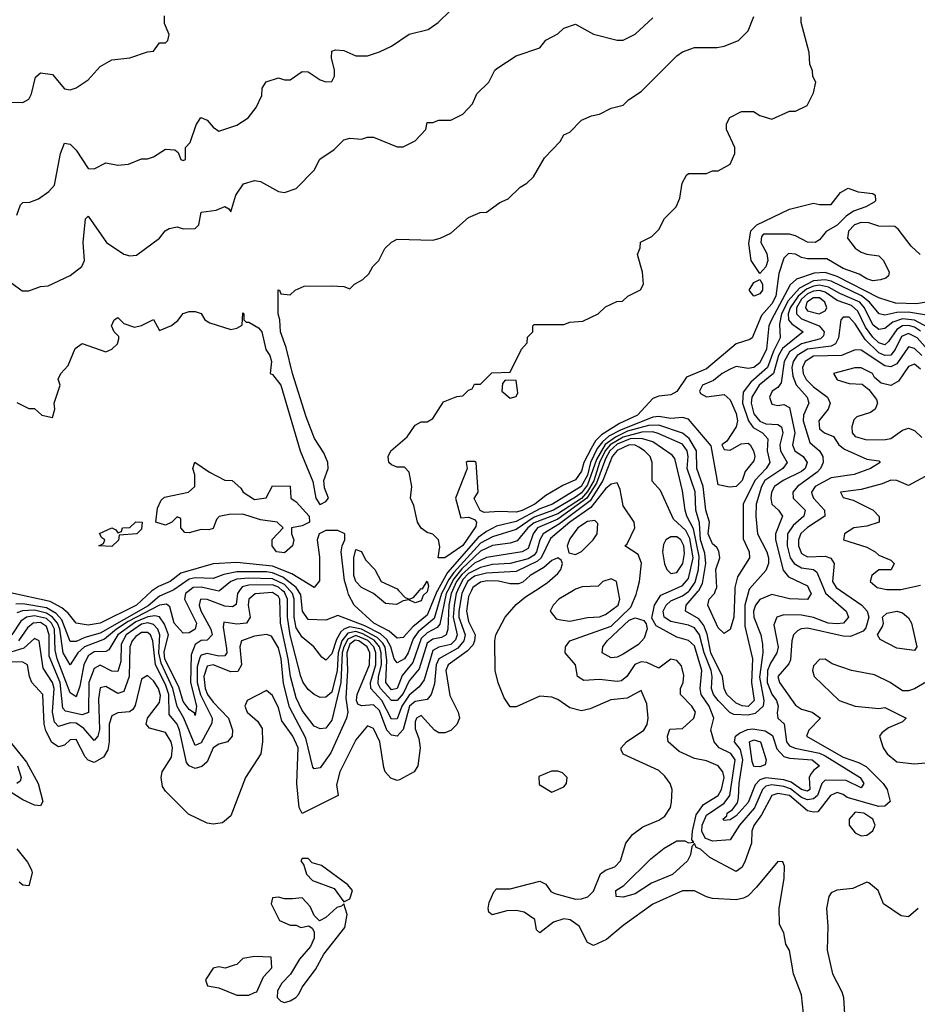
# Model space of a CAD drawing. Header units: inches. Extents: x 2348341 to 2479810, y 460419 to 613669.
# Tile 580 of 656: x 2426540 to 2429559, y 568608 to 571920. Entities that reach past the tile are written whole.
import ezdxf

# ---------------------------------------------------------------- set-up
doc = ezdxf.new("R2010")
doc.units = ezdxf.units.IN
doc.header["$MEASUREMENT"] = 0
doc.layers.add('C4526', color=7, linetype='Continuous')
doc.layers.add('C4527', color=7, linetype='Continuous')

msp = doc.modelspace()

# ---------------------------------------------------------------- linework, layer by layer
at = {"layer": 'C4526', "color": 2}
for points, elevation in [([(2428059.6, 570000), (2428050, 569979.3), (2428042.5, 569930), (2428050, 569894.9), (2428071.8, 569850), (2428069.2, 569830), (2428063.8, 569816.2), (2428044.7, 569795.3), (2427980.9, 569750), (2427973.4, 569730), (2427986.7, 569646.7), (2428014.8, 569590), (2428018.8, 569570), (2428010, 569549), (2427990, 569529.2), (2427970, 569521.2), (2427950, 569521.2), (2427935.3, 569530), (2427890, 569579.5), (2427874.8, 569570), (2427870, 569558), (2427870, 569534), (2427882, 569502), (2427886.4, 569470), (2427879.1, 569410), (2427866.8, 569390), (2427817.3, 569362.7), (2427810, 569360.7), (2427788.1, 569368.1), (2427769.7, 569389.7), (2427764.4, 569404.4), (2427751.1, 569490), (2427730, 569535.3), (2427710, 569544), (2427670, 569497.2), (2427617, 569390), (2427606, 569346), (2427611, 569310), (2427490, 569249), (2427479.5, 569270), (2427472.4, 569350), (2427476.8, 569470), (2427459.1, 569510), (2427421.3, 569561.3), (2427410, 569605.2), (2427390, 569646), (2427370, 569662.7), (2427304.7, 569630), (2427297.3, 569610), (2427304.9, 569590), (2427339.9, 569559.9), (2427354.9, 569534.9), (2427356.3, 569490), (2427350.7, 569450), (2427298.8, 569370), (2427250, 569242), (2427222, 569218), (2427190, 569213.2), (2427170, 569217.2), (2427107.2, 569247.2), (2427030, 569324), (2427020.1, 569340.1), (2427015.1, 569370), (2427019.5, 569390), (2427050, 569438.8), (2427053.3, 569470), (2427049.6, 569490), (2427030, 569522), (2426976.5, 569536.5), (2426965.2, 569550), (2426969.6, 569570.4), (2427010, 569623), (2427013.2, 569646.8), (2427006.6, 569670), (2426990, 569695.6), (2426970, 569713.2), (2426950, 569701.2), (2426927.6, 569612.4), (2426920.4, 569599.6), (2426908.7, 569591.3), (2426870, 569587.8), (2426850, 569578), (2426841.2, 569550), (2426840.7, 569490), (2426835.9, 569464.1), (2426821.2, 569438.8), (2426790, 569420.9), (2426770, 569429.3), (2426760.3, 569440.3), (2426730, 569498), (2426710, 569497), (2426690, 569479.5), (2426670, 569474), (2426648, 569488), (2426627.2, 569527.2), (2426622, 569550), (2426617.4, 569650), (2426580.5, 569690), (2426572.6, 569710), (2426566, 569750), (2426550, 569758), (2426490, 569759.3)], 74), ([(2426986.5, 570000), (2426982.6, 569997.4), (2426932.9, 569950), (2426810, 569889.8), (2426770, 569883.1), (2426730, 569889.6), (2426703.1, 569923.1), (2426681.7, 569941.7), (2426642.4, 569962.4), (2426508.5, 569991.5)], 50), ([(2428032.1, 570000), (2428027.6, 569990), (2428017.5, 569930), (2428017.5, 569910), (2428038.7, 569850), (2428034, 569830), (2428014.1, 569805.9), (2427950.1, 569769.9), (2427941.3, 569750), (2427934.9, 569685.1), (2427924, 569650), (2427910, 569632.8), (2427870, 569626.2), (2427851.3, 569610), (2427830, 569532), (2427810, 569509.6), (2427790, 569513.3), (2427775.1, 569530), (2427750, 569595.4), (2427730, 569615.3), (2427690, 569611.6), (2427677.5, 569617.5), (2427673.3, 569630), (2427674.5, 569650), (2427716.1, 569750), (2427717.1, 569790), (2427709.1, 569810), (2427681.1, 569830), (2427667.8, 569832.2), (2427650, 569818.7), (2427639.9, 569790), (2427642.8, 569730), (2427636.9, 569636.9), (2427643.7, 569590), (2427639.6, 569570), (2427586.8, 569453.2), (2427550, 569402.7), (2427530, 569399.3), (2427525.6, 569405.6), (2427502.8, 569502.8), (2427447.4, 569607.4), (2427427, 569687), (2427418.9, 569770), (2427410, 569807), (2427386.4, 569846.4), (2427370, 569851.2), (2427330, 569845.6), (2427286.4, 569830), (2427280.2, 569810), (2427285.7, 569750), (2427273.1, 569726.9), (2427250, 569726), (2427190, 569749.8), (2427170, 569744.7), (2427158.7, 569710), (2427163.1, 569670), (2427171, 569650), (2427190, 569623.9), (2427242.3, 569570), (2427255.3, 569530), (2427254.9, 569510), (2427238.8, 569490), (2427210, 569483), (2427190.5, 569470), (2427170, 569422.9), (2427152.7, 569407.3), (2427130, 569401.3), (2427110, 569409.6), (2427101, 569421), (2427077.5, 569530), (2427069.8, 569549.8), (2427042.5, 569582.5), (2427041, 569650), (2427030, 569683.5), (2426996.6, 569750), (2426987.9, 569830), (2426979.8, 569850), (2426970, 569858.7), (2426950, 569858.4), (2426930, 569845.4), (2426918, 569830), (2426910.2, 569810), (2426908.4, 569710), (2426890, 569659.6), (2426870, 569652.8), (2426830, 569676.9), (2426810, 569672.3), (2426804.6, 569635.4), (2426808.1, 569531.9), (2426802.4, 569510), (2426790, 569494.5), (2426755.6, 569535.6), (2426730, 569553.8), (2426710, 569555), (2426670, 569542.6), (2426656.6, 569556.6), (2426649.9, 569589.9), (2426655.2, 569670), (2426649.8, 569690), (2426618.7, 569738.7), (2426605.2, 569830), (2426590, 569838.4), (2426554.1, 569805.9), (2426510, 569792.4)], 70), ([(2427279.3, 570000), (2427272.3, 569990), (2427267.4, 569952.6), (2427255.8, 569944.2), (2427230, 569947), (2427170, 569969.7), (2427148.5, 569970), (2427143.6, 569950), (2427149, 569931), (2427182.8, 569870), (2427187, 569850), (2427170, 569833), (2427150, 569830.9), (2427130, 569818.3), (2427116.4, 569783.6), (2427114.7, 569690), (2427134.2, 569610), (2427130, 569579), (2427127.3, 569587.3), (2427110, 569599.7), (2427090, 569626.6), (2427075, 569675), (2427028.3, 569768.3), (2427026.2, 569793.8), (2427040.7, 569850), (2427026.6, 569886.6), (2427010, 569910.8), (2426994.7, 569914.7), (2426971.1, 569911.1), (2426930, 569894.6), (2426869.4, 569850), (2426839.7, 569800.3), (2426830, 569794), (2426790, 569793.2), (2426770, 569779.7), (2426755.2, 569750), (2426742, 569678), (2426730, 569642), (2426710, 569655.1), (2426666.2, 569770), (2426659, 569799), (2426656.7, 569870), (2426646.9, 569890), (2426630, 569905), (2426590, 569914.9), (2426563.1, 569910), (2426543.5, 569896.5), (2426513.6, 569850)], 62), ([(2427054.2, 570000), (2427010, 569980.2), (2426971.4, 569948.6), (2426810, 569855.8), (2426758.7, 569841.3), (2426730, 569827.8), (2426710, 569828.3), (2426681.3, 569901.3), (2426662.6, 569922.6), (2426630, 569941.8), (2426550, 569954.9), (2426526.3, 569953.7)], 54), ([(2427110.4, 570000), (2427097.7, 569990), (2427094, 569970), (2427134, 569890), (2427130, 569869.7), (2427110, 569857.7), (2427090, 569855.8), (2427059.8, 569890), (2427044.4, 569944.4), (2427033.7, 569953.7), (2427010, 569949.8), (2426904.6, 569895.4), (2426865.4, 569870), (2426824.6, 569835.4), (2426757.7, 569810), (2426735.5, 569790), (2426710, 569749.5), (2426686.1, 569790), (2426675, 569870), (2426667, 569890), (2426650.2, 569910.2), (2426630, 569923.4), (2426590, 569933), (2426548.6, 569931.4), (2426530, 569924.4)], 58), ([(2428012.7, 570000), (2428008, 569990), (2428000.8, 569950), (2427997.8, 569910), (2428011.5, 569850), (2428006.3, 569833.7), (2427990, 569818.3), (2427950, 569809), (2427930, 569797.3), (2427900.8, 569699.2), (2427884, 569676), (2427850, 569647.1), (2427825, 569610), (2427810, 569568), (2427790, 569566.6), (2427758.4, 569630), (2427721.4, 569670), (2427719.5, 569690), (2427738.3, 569750), (2427737.6, 569790), (2427731.3, 569810), (2427710.9, 569830.9), (2427670, 569848), (2427644.1, 569835.9), (2427630.1, 569809.9), (2427625, 569790), (2427620.3, 569690), (2427590, 569563.7), (2427570, 569537), (2427550, 569534.5), (2427530, 569542.9), (2427490, 569596.2), (2427470, 569638), (2427450.6, 569710), (2427443, 569770), (2427416.8, 569890), (2427414.9, 569970), (2427410, 569979.1), (2427390, 569992.8), (2427332.1, 569987.9), (2427310.3, 569970), (2427308.3, 569950), (2427314.6, 569910), (2427302.8, 569890), (2427270, 569886.2), (2427227, 569893), (2427224, 569876), (2427235.9, 569804.1), (2427236, 569790), (2427230, 569779.5), (2427210, 569778.7), (2427170, 569787.9), (2427150, 569782), (2427145.5, 569774.5), (2427136.7, 569743.3), (2427136.8, 569690), (2427148.4, 569648.4), (2427186.7, 569570), (2427186.5, 569553.5), (2427150, 569486.6), (2427130, 569478), (2427092.2, 569570), (2427069.9, 569609.9), (2427055.1, 569670), (2427015.3, 569755.3), (2427007.7, 569790), (2427011.2, 569850), (2427004, 569870), (2426990, 569885.3), (2426970.4, 569890.4), (2426950, 569886.4), (2426897.8, 569850), (2426881.1, 569818.9), (2426879.6, 569760.4), (2426870, 569727), (2426850, 569728), (2426810, 569748.2), (2426790, 569737.6), (2426772.7, 569690), (2426771, 569589), (2426750, 569580.9), (2426693.7, 569593.7), (2426684.3, 569604.3), (2426675.8, 569690), (2426638.7, 569778.7), (2426638.8, 569850), (2426630, 569878.4), (2426610, 569891.6), (2426585.3, 569890), (2426565.8, 569874.2), (2426535.5, 569830)], 66), ([(2427212.8, 570000), (2427210, 569997.7), (2427200, 570000)], 58), ([(2427995.4, 570000), (2427990.9, 569990), (2427983.3, 569950), (2427979.8, 569870), (2427974.9, 569850), (2427958.3, 569841.7), (2427930, 569836.2), (2427910, 569822.3), (2427883.8, 569736.2), (2427850, 569696), (2427830, 569653.3), (2427810, 569629.8), (2427790, 569629.8), (2427754, 569670), (2427745.9, 569685.9), (2427746.7, 569710), (2427756.6, 569750), (2427755.4, 569790), (2427750.2, 569810.2), (2427732.3, 569832.3), (2427694, 569854), (2427670, 569861.4), (2427643.8, 569856.2), (2427623.1, 569830), (2427611.4, 569790), (2427607.5, 569730), (2427590, 569657.6), (2427570, 569640.7), (2427550, 569639.5), (2427530, 569649.4), (2427510, 569667), (2427493.3, 569690), (2427485.3, 569710), (2427450, 569849.4), (2427440.7, 569910), (2427440.7, 569970), (2427430, 569993.6), (2427422.9, 570000)], 62), ([(2427980.1, 570000), (2427974.9, 569990), (2427953.2, 569886.8), (2427944.5, 569875.5), (2427910, 569857.7), (2427890, 569838.2), (2427862.7, 569757.3), (2427826.5, 569713.5), (2427810, 569669.8), (2427790, 569665), (2427772, 569690), (2427774.9, 569765.1), (2427768.8, 569808.8), (2427761.9, 569821.9), (2427741.9, 569841.9), (2427690, 569869), (2427650, 569877.9), (2427630.1, 569869.9), (2427619.7, 569860.3), (2427605.7, 569834.3), (2427590, 569786.6), (2427570, 569765.2), (2427555.9, 569775.9), (2427529.3, 569810), (2427490, 569842.4), (2427470, 569874), (2427463, 569910), (2427463.6, 569970), (2427457.4, 569990), (2427448.1, 570000)], 58), ([(2427964, 570000), (2427958.7, 569990), (2427934.2, 569905.8), (2427879.8, 569860.2), (2427863.4, 569836.6), (2427846.4, 569790), (2427834.2, 569770), (2427810, 569755.8), (2427799.8, 569770), (2427788.4, 569810), (2427775.2, 569835.2), (2427753.4, 569853.4), (2427701, 569881), (2427610, 569916), (2427570, 569899.3), (2427510, 569902.4), (2427491.2, 569930), (2427485.4, 569985.4), (2427476.2, 570000)], 54), ([(2427945.1, 570000), (2427943.2, 569996.8), (2427910, 569916.8), (2427862.1, 569877.9), (2427830, 569841.6), (2427810, 569839.6), (2427783.1, 569863.1), (2427731.5, 569890), (2427665.1, 569950), (2427646.3, 569986.3), (2427642.4, 570000)], 50), ([(2427911.3, 570000), (2427910, 569995.3), (2427897.1, 569982.9), (2427890, 569965.2), (2427870, 569958), (2427848.4, 569968.4), (2427830, 569965.2), (2427807.7, 569952.3), (2427770, 569956.2), (2427729.7, 569989.7), (2427709.3, 570000)], 46), ([(2427814.4, 570000), (2427836, 569976), (2427850, 569971), (2427864, 569976), (2427884.8, 570000)], 46), ([(2429177.1, 568577.1), (2429170, 568639), (2429142.9, 568710), (2429130, 568788.7), (2429117, 568810), (2429110, 568848), (2429096, 568876), (2429095.1, 568930), (2429112, 569032), (2429112.5, 569072.5), (2429107.3, 569087.3), (2429090, 569088), (2429018.8, 569001.2), (2428990, 568972.7), (2428975.2, 568964.8), (2428950, 568959.3), (2428870, 568964), (2428850, 568969), (2428810, 568989.2), (2428770, 568989), (2428670, 568944), (2428570, 568873.2), (2428514, 568826), (2428470, 568805.2), (2428450, 568815.3), (2428422, 568870), (2428391.5, 568891.5), (2428370, 568895.1), (2428336, 568884), (2428290, 568848), (2428278, 568858), (2428273.2, 568893.2), (2428237, 568917), (2428210, 568922.7), (2428178, 568922), (2428128.7, 568908.7), (2428118, 568918), (2428115.3, 568930), (2428119, 568950), (2428134.6, 568985.4), (2428144, 568996), (2428190, 568996), (2428290, 569022), (2428310, 569012), (2428326.8, 568986.8), (2428339.8, 568979.8), (2428410, 568961.3), (2428430, 568962), (2428450.9, 568969.1), (2428470, 568987.7), (2428493.8, 569046.2), (2428510, 569058.8), (2428542, 569070), (2428561.2, 569090), (2428579, 569150), (2428601.5, 569178.5), (2428635.5, 569204.5), (2428690, 569226.8), (2428710, 569241), (2428729, 569270), (2428732.9, 569287.1), (2428734.5, 569330), (2428727.6, 569350), (2428710, 569374.5), (2428690, 569394.5), (2428570, 569449.3), (2428563.7, 569463.7), (2428562.7, 569470), (2428581.2, 569490), (2428639.3, 569530), (2428651.1, 569548.9), (2428654, 569570), (2428650, 569618), (2428630, 569662.7), (2428582.9, 569637.1), (2428528.7, 569631.3), (2428458.8, 569601.2), (2428430, 569595.1), (2428390, 569604.5), (2428350, 569632.7), (2428330, 569641.2), (2428290, 569644), (2428210, 569608), (2428190, 569608), (2428170, 569638), (2428149.5, 569689.5), (2428139.5, 569730), (2428138, 569830), (2428141.3, 569850), (2428173.3, 569910), (2428210, 569952.7), (2428241.5, 569978.5), (2428274.5, 570000)], 74), ([(2428403.2, 570000), (2428354, 569970), (2428334, 569950), (2428324.7, 569930), (2428344.5, 569904.5), (2428360.4, 569900.4), (2428390, 569896.4), (2428450, 569908.7), (2428490, 569911), (2428510, 569918.8), (2428553, 569950), (2428558.4, 569970), (2428553.2, 570000)], 74), ([(2429300.5, 570000), (2429373, 569950), (2429391, 569930), (2429396, 569910), (2429386.2, 569873.8), (2429377.6, 569862.4), (2429334.9, 569845.1), (2429310, 569846.3), (2429190, 569873.1), (2429169.2, 569870.8), (2429156.5, 569863.5), (2429143.1, 569850), (2429137.4, 569830), (2429133.3, 569766.7), (2429126.9, 569753.1), (2429090.4, 569710), (2429095.8, 569690), (2429150, 569614.4), (2429170, 569600.3), (2429206, 569590), (2429233.4, 569570), (2429194.8, 569530), (2429186.8, 569510), (2429310, 569439.3), (2429361.5, 569421.5), (2429387.2, 569407.2), (2429444.9, 569350), (2429457.6, 569330), (2429467.7, 569290), (2429450, 569274.5), (2429430, 569273.5), (2429323.5, 569303.5), (2429310, 569313.6), (2429290, 569319.6), (2429267, 569310), (2429224.5, 569255.5), (2429210, 569253.6), (2429190, 569258.7), (2429129.6, 569310), (2429090, 569316.8), (2429070.5, 569310), (2429035.3, 569244.7), (2429010, 569209), (2429002.4, 569190), (2429002, 569150), (2428980.4, 569090), (2428970, 569069.3), (2428950, 569054.5), (2428860.9, 569100.9), (2428830, 569129.5), (2428815.6, 569135.6), (2428810, 569149), (2428801.1, 569138.9), (2428796.5, 569110), (2428786.5, 569090), (2428735.7, 569044.3), (2428665.1, 569014.9), (2428610, 568979.1), (2428570, 568967.8), (2428546, 568970), (2428545.2, 568990), (2428572.6, 569007.4), (2428663.1, 569096.9), (2428707.5, 569132.5), (2428750, 569157.3), (2428777.3, 569157.3), (2428790, 569150.6), (2428807.3, 569152.7), (2428801.2, 569161.2), (2428803.1, 569190), (2428815.3, 569244.7), (2428840.2, 569279.8), (2428890, 569310.4), (2428901, 569330), (2428909.7, 569370), (2428905.6, 569390), (2428889.7, 569409.7), (2428850, 569427), (2428810, 569434), (2428758, 569458), (2428721.2, 569490), (2428719.3, 569510), (2428727, 569533), (2428770, 569535.3), (2428807.8, 569570), (2428812.8, 569590), (2428800.7, 569610), (2428762.7, 569650), (2428762.7, 569670), (2428772, 569690), (2428774.2, 569714.2), (2428766.3, 569746.3), (2428750, 569764), (2428730, 569769), (2428690, 569738), (2428650, 569757), (2428630, 569759.7), (2428609.3, 569750.7), (2428582, 569710), (2428564.4, 569695.6), (2428550, 569693), (2428490, 569699.7), (2428437, 569697), (2428416, 569710), (2428409.4, 569750), (2428375.1, 569790), (2428376.2, 569810), (2428390, 569830.4), (2428530, 569879.7), (2428596.1, 569943.9), (2428613.9, 569986.1), (2428617.3, 570000)], 70), ([(2429247.1, 570000), (2429250.8, 569990.8), (2429320.3, 569930), (2429328.4, 569910), (2429310.6, 569890), (2429290, 569887.3), (2429259.3, 569890), (2429210, 569908.9), (2429170, 569916.8), (2429110, 569918), (2429087.3, 569910), (2429076.4, 569883.6), (2429091.2, 569808.8), (2429087.4, 569790), (2429065, 569755), (2429055.8, 569730), (2429054.8, 569690), (2429070, 569650.4), (2429086, 569630), (2429091.7, 569610), (2429088, 569588), (2429090.5, 569570.5), (2429111.6, 569551.6), (2429119.6, 569490), (2429130, 569477), (2429148.7, 569468.7), (2429230, 569452.3), (2429250, 569443.5), (2429367.7, 569370), (2429379.3, 569350), (2429370, 569336), (2429320.6, 569360.6), (2429250, 569361.7), (2429238.3, 569350), (2429223.2, 569310), (2429210, 569298.3), (2429190, 569295.3), (2429170, 569303.8), (2429132.4, 569332.4), (2429110, 569340.7), (2429070, 569345.7), (2429050, 569341.1), (2429038.4, 569330), (2429012, 569268), (2428961.6, 569210), (2428930, 569160.7), (2428870, 569156.4), (2428846.3, 569166.3), (2428834, 569190), (2428836, 569210), (2428850, 569243.6), (2428910, 569284.7), (2428928.2, 569310), (2428946.8, 569430), (2428931.7, 569451.7), (2428893.3, 569470), (2428876.4, 569490), (2428865.2, 569530), (2428874.5, 569570), (2428859.1, 569610), (2428831.9, 569650), (2428828.7, 569670), (2428834.8, 569730), (2428810, 569814), (2428790, 569831.2), (2428750, 569843.1), (2428680.9, 569880.9), (2428666.6, 569906.6), (2428675.6, 569950), (2428696.2, 569983.8), (2428732.7, 570000)], 66), ([(2429197.3, 570000), (2429202, 569990), (2429190, 569969.5), (2429130, 569971.8), (2429070, 569986), (2429030, 569969.6), (2429014.9, 569950), (2429008.4, 569930), (2429009.3, 569910), (2429032.7, 569850), (2429038.9, 569818.9), (2429039.2, 569790), (2429028.4, 569708.4), (2429043.2, 569630), (2429041.1, 569610), (2429013.7, 569586.3), (2428990, 569579.9), (2428942.7, 569582.7), (2428929.2, 569589.2), (2428889.3, 569629.3), (2428873.8, 569650), (2428867, 569670), (2428869, 569710), (2428865.6, 569730), (2428842.3, 569790), (2428827.2, 569850), (2428810, 569874), (2428790, 569883.5), (2428730, 569895.5), (2428707.8, 569910), (2428705, 569930), (2428714.8, 569950), (2428730, 569964.5), (2428770, 569982.2), (2428790, 569996.3), (2428792.7, 570000)], 62), ([(2428993, 570000), (2428979.1, 569950), (2428979.3, 569879.3), (2429004.5, 569770), (2429001.6, 569690), (2429010.2, 569630), (2428990.7, 569609.3), (2428970, 569611.2), (2428950, 569621.1), (2428918.3, 569650), (2428909.8, 569670), (2428904.1, 569710), (2428865.2, 569790), (2428852.7, 569852.7), (2428841.4, 569881.4), (2428824.2, 569904.2), (2428779.5, 569930), (2428781.3, 569950), (2428822.6, 569997.4), (2428824, 570000)], 58), ([(2428945.1, 570000), (2428942, 569910), (2428930, 569868), (2428910, 569855.3), (2428890, 569874), (2428855.1, 569950), (2428859.3, 569970), (2428877.2, 569990), (2428880.9, 570000)], 54), ([(2429590, 569692.7), (2429550, 569668.7), (2429530, 569662), (2429510, 569662), (2429468, 569690), (2429415.5, 569715.5), (2429338, 569730), (2429272.7, 569752.7), (2429250, 569768.7), (2429230, 569768), (2429210, 569746), (2429206.8, 569730), (2429212, 569710), (2429296, 569630), (2429350, 569610.5), (2429430, 569602.8), (2429450, 569606), (2429522, 569570), (2429510, 569558), (2429462, 569538), (2429439.6, 569520.4), (2429432, 569510), (2429444.7, 569470), (2429458, 569450), (2429490, 569422.8), (2429550, 569416), (2429610, 569422)], 74), ([(2426507.9, 569490), (2426562.3, 569422.3), (2426601.3, 569350), (2426617.3, 569290), (2426610, 569275.3), (2426590, 569277.2), (2426550, 569295.4), (2426490, 569333.5)], 74), ([(2426531.8, 569410), (2426544.6, 569370), (2426541.6, 569358.4), (2426530, 569349.8)], 70), ([(2426530, 569131), (2426565.4, 569085.4), (2426579.6, 569059.6), (2426582, 569050), (2426570, 569006), (2426550, 569008), (2426538, 569018)], 74), ([(2429562, 568930), (2429530, 568902), (2429505.6, 568905.6), (2429445.6, 568945.6), (2429428, 568990), (2429396.4, 569016.4), (2429390, 569018), (2429342.8, 568997.2), (2429288.4, 568991.6), (2429270, 568982.7), (2429261.6, 568970), (2429253.4, 568930), (2429258.8, 568870), (2429256.3, 568790), (2429274, 568710), (2429306, 568650), (2429311.3, 568630), (2429315.3, 568555.3)], 74)]:
    msp.add_lwpolyline(points, dxfattribs=dict(at, elevation=elevation))
for points, elevation in [([(2429550, 569798), (2429490, 569805.6), (2429434.6, 569834.6), (2429426, 569850), (2429442, 569878), (2429445.2, 569890), (2429442, 569910), (2429456.5, 569923.5), (2429490, 569930.3), (2429510, 569924.4), (2429530, 569907.3), (2429539.5, 569890), (2429558, 569810)], 70), ([(2428530, 569772.7), (2428499, 569790), (2428501.2, 569810), (2428516.2, 569830), (2428590, 569900.2), (2428610, 569907.3), (2428639.2, 569899.2), (2428647.8, 569887.8), (2428650.7, 569870.7), (2428640.4, 569839.6), (2428621.5, 569818.5), (2428570, 569785.1), (2428550, 569775.1)], 66), ([(2429190, 569324.4), (2429170, 569329.9), (2429135, 569355), (2429110, 569362.8), (2429050.1, 569369.9), (2429030, 569362.9), (2429014.5, 569345.5), (2428990, 569286.9), (2428950, 569242), (2428930, 569228.2), (2428910, 569226), (2428905.2, 569230), (2428918.7, 569241.3), (2428919.6, 569250), (2428937.6, 569262.4), (2428954.2, 569285.8), (2428957.8, 569302.2), (2428959.9, 569350), (2428972.4, 569430), (2428964.5, 569464.5), (2428944.2, 569490), (2428947.3, 569510), (2428960.7, 569519.3), (2428987.8, 569532.2), (2429005.6, 569534.4), (2429048, 569528), (2429072.3, 569512.3), (2429086.9, 569466.9), (2429110, 569441.2), (2429130, 569435.4), (2429206, 569430), (2429230.7, 569410), (2429210, 569394.5), (2429199.6, 569380.4), (2429195.8, 569370), (2429197.7, 569330)], 62), ([(2429030, 569406.6), (2429010, 569407), (2429004.1, 569424.1), (2428995.1, 569490), (2429010, 569497.4), (2429031.8, 569490), (2429050.5, 569430), (2429047.3, 569412.7)], 58), ([(2428350, 569391.8), (2428328.5, 569391.5), (2428286.6, 569373.4), (2428287.1, 569347.1), (2428330, 569321), (2428370, 569338.8), (2428379.3, 569350), (2428381.2, 569370), (2428366.3, 569386.3)], 78), ([(2429350, 569253.5), (2429330.4, 569230), (2429330.6, 569210), (2429350, 569184), (2429370, 569174.8), (2429390, 569176), (2429409.3, 569190.7), (2429417.2, 569210), (2429409.3, 569230), (2429379.3, 569250)], 74), ([(2427510, 569098), (2427490, 569098), (2427486, 569090), (2427496, 569076), (2427504.9, 569044.9), (2427524.5, 569024.5), (2427597.3, 568997.3), (2427630, 568952), (2427650, 568962), (2427659, 568990), (2427644, 569010), (2427554.5, 569074.5), (2427523.7, 569083.7)], 78), ([(2427410, 568968), (2427390, 568966), (2427385.4, 568945.4), (2427414, 568890), (2427450, 568874), (2427470, 568874), (2427485.4, 568865.4), (2427512, 568872), (2427523.6, 568863.6), (2427530.9, 568850.9), (2427530.5, 568829.5), (2427518.4, 568801.6), (2427480.9, 568759.1), (2427450.6, 568709.4), (2427421.4, 568678.6), (2427406.8, 568653.2), (2427406, 568630), (2427418, 568618), (2427430, 568614), (2427450, 568619.1), (2427469, 568630), (2427478.4, 568641.6), (2427490, 568664.7), (2427535.1, 568724.9), (2427563.3, 568776.7), (2427633.8, 568866.2), (2427640.9, 568910), (2427630, 568946), (2427622, 568938), (2427606.8, 568933.2), (2427570, 568899), (2427548.4, 568888.4), (2427530, 568906), (2427516.4, 568936.4), (2427490, 568966), (2427458, 568962), (2427430, 568962)], 78), ([(2427330, 568768.7), (2427290, 568762), (2427270, 568742), (2427261, 568739), (2427230.9, 568729.1), (2427210, 568734), (2427190, 568728.7), (2427164.7, 568690), (2427172, 568670), (2427210, 568662.8), (2427270, 568638), (2427310, 568638), (2427330, 568646.8), (2427338, 568650), (2427360.2, 568699.8), (2427388, 568730), (2427386, 568766)], 78)]:
    msp.add_lwpolyline(points, close=True, dxfattribs=dict(at, elevation=elevation))
at = {"layer": 'C4527', "color": 2}
for points, elevation in [([(2426530, 571262), (2426542.7, 571297.3), (2426550, 571304.7), (2426574, 571306), (2426603.1, 571316.9), (2426638, 571342), (2426656.6, 571363.4), (2426677.2, 571470), (2426690, 571504.7), (2426710, 571501), (2426730, 571481), (2426770, 571418.8), (2426790, 571418), (2426830, 571438.8), (2426870, 571430.8), (2426905.6, 571434.4), (2426950, 571451.3), (2426970, 571451.3), (2426990, 571458), (2427030, 571484.7), (2427062, 571482), (2427072.7, 571472.7), (2427082, 571450), (2427090, 571446), (2427098, 571450), (2427098, 571490), (2427112.9, 571507.1), (2427133.6, 571566.4), (2427148.9, 571591.1), (2427170, 571582), (2427190, 571558), (2427210, 571544.7), (2427270, 571564.7), (2427308, 571590), (2427335.5, 571624.5), (2427354.6, 571665.4), (2427355.3, 571690), (2427369, 571711), (2427410, 571724.7), (2427430, 571718), (2427450, 571718), (2427490, 571746), (2427510, 571744.7), (2427550, 571718), (2427570, 571711.3), (2427590, 571712), (2427599, 571730), (2427599, 571750), (2427588.4, 571791.6), (2427590, 571814), (2427602, 571818), (2427630, 571816), (2427670, 571798), (2427710, 571798), (2427750, 571811.3), (2427790, 571831.3), (2427850, 571871.3), (2427913.6, 571886.4), (2427948, 571910), (2427989.1, 571950.9)], 58), ([(2426502.8, 571642.8), (2426550, 571641), (2426570, 571652), (2426579, 571670), (2426593.2, 571726.8), (2426610, 571741), (2426650, 571736), (2426690, 571686.8), (2426710, 571684), (2426729.4, 571690.6), (2426770, 571718), (2426810, 571762), (2426850, 571784.7), (2426910, 571791.3), (2426970, 571812), (2426990, 571814), (2427010, 571842), (2427030, 571842), (2427038, 571850), (2427042, 571870), (2427027.2, 571907.2), (2427027.2, 571932.8)], 62), ([(2426513.2, 571033.2), (2426548.3, 571008.3), (2426570, 571007.3), (2426610, 571022.8), (2426635.5, 571024.5), (2426710, 571058.8), (2426749.2, 571090), (2426758, 571110), (2426753.2, 571170), (2426761.2, 571250), (2426770, 571258.8), (2426831.3, 571170), (2426890, 571131), (2426910, 571126), (2426932.5, 571127.5), (2427010, 571184.7), (2427028.7, 571210), (2427042, 571218), (2427070, 571222.8), (2427090, 571216), (2427130, 571218), (2427142, 571230), (2427150, 571272), (2427200.4, 571279.6), (2427230, 571291), (2427243.6, 571283.6), (2427250, 571274), (2427266.6, 571330), (2427292.1, 571367.9), (2427330, 571378.8), (2427350, 571376), (2427410, 571342), (2427430, 571338), (2427470, 571352), (2427530, 571414), (2427549.3, 571450.7), (2427597.2, 571482.8), (2427630, 571516), (2427650, 571521), (2427690, 571518), (2427710, 571524.7), (2427730, 571524.7), (2427810, 571492), (2427830, 571492), (2427870, 571512), (2427906, 571550), (2427910, 571574), (2427930, 571574), (2427950, 571582), (2427990, 571582), (2428030, 571602), (2428063.1, 571636.9), (2428078, 571670), (2428118, 571710), (2428138, 571750), (2428144.7, 571755.3), (2428210, 571798), (2428290, 571824.7), (2428309.3, 571850.7), (2428350, 571872), (2428370, 571891.3), (2428410, 571904.7), (2428470, 571871), (2428550, 571851), (2428570, 571851), (2428610, 571871), (2428670, 571926)], 54), ([(2426530, 570632), (2426570, 570612), (2426590, 570612), (2426614, 570590), (2426650, 570582), (2426658, 570610), (2426655.3, 570630), (2426675.3, 570690), (2426668.9, 570711.1), (2426678, 570730), (2426703.1, 570756.9), (2426726.8, 570813.2), (2426750, 570831), (2426830, 570802.8), (2426850, 570811.3), (2426868.7, 570830), (2426873.6, 570846.4), (2426873.6, 570853.6), (2426858, 570870), (2426848, 570890), (2426858, 570910), (2426870, 570918), (2426890, 570898), (2426926, 570886), (2426949.1, 570890.9), (2426990, 570911.3), (2427010, 570874), (2427050, 570891), (2427072.1, 570907.9), (2427090, 570931.3), (2427110, 570938), (2427130, 570938), (2427150, 570932), (2427162, 570910), (2427179.8, 570899.8), (2427250, 570878), (2427270, 570882), (2427288, 570892), (2427290, 570934), (2427294, 570930), (2427294, 570910), (2427302, 570902), (2427310, 570902), (2427343.5, 570883.5), (2427354, 570870), (2427367.3, 570810), (2427380.7, 570790), (2427386.8, 570770), (2427382, 570730), (2427390, 570726), (2427418, 570690), (2427483.8, 570470), (2427525.8, 570365.8), (2427536.5, 570310), (2427549.4, 570289.4), (2427553.2, 570290), (2427570, 570299.3), (2427578.7, 570310), (2427565.3, 570345.3), (2427563, 570370), (2427577.6, 570410), (2427576.2, 570430), (2427562.7, 570462.7), (2427531.3, 570511.3), (2427503.5, 570583.5), (2427457.6, 570730), (2427436.6, 570816.6), (2427417, 570870), (2427415.1, 570910), (2427409.3, 570930.7), (2427409, 571011), (2427414, 571010), (2427418, 570998), (2427450, 570994), (2427466, 571010), (2427496.4, 571023.6), (2427590, 571024.7), (2427630, 571022), (2427650, 571014), (2427666, 571030), (2427694.6, 571045.4), (2427714.6, 571065.4), (2427728, 571090), (2427748, 571110), (2427768, 571150), (2427790, 571172), (2427810, 571182), (2427930, 571178), (2427954.6, 571185.4), (2427990, 571202), (2428050, 571254), (2428088.9, 571271.1), (2428110, 571272), (2428154.6, 571305.4), (2428183.1, 571316.9), (2428223.1, 571356.9), (2428246, 571370), (2428268.4, 571391.6), (2428304.7, 571455.3), (2428358, 571510), (2428370, 571532), (2428390, 571542), (2428430, 571582), (2428463.1, 571596.9), (2428490, 571602), (2428530, 571622), (2428570, 571632), (2428588, 571650), (2428630, 571678), (2428750, 571798), (2428770, 571811.3), (2428810, 571826), (2428886.4, 571826.4), (2428910, 571831), (2428958, 571850), (2428990, 571882), (2429009.4, 571930.6)], 50), ([(2429569.5, 571129.5), (2429538.4, 571158.4), (2429495.5, 571215.5), (2429484, 571224), (2429430, 571225.2), (2429396.3, 571236.3), (2429370, 571237.4), (2429348.5, 571230), (2429328.3, 571208.3), (2429325.1, 571185.1), (2429350, 571150.8), (2429370, 571137.3), (2429390, 571130.7), (2429430, 571126), (2429446, 571110), (2429464.7, 571070), (2429462, 571058), (2429454, 571050), (2429435.2, 571044.8), (2429410, 571041.6), (2429390, 571048.2), (2429363.3, 571063.3), (2429310, 571083.1), (2429255.2, 571115.2), (2429190, 571115.4), (2429170, 571119.7), (2429150, 571131.5), (2429126.3, 571133.7), (2429110, 571117.2), (2429093.6, 571066.4), (2429083.2, 570990), (2429070, 570964.4), (2429035.3, 570924.7), (2429004, 570850), (2428996.5, 570843.5), (2428950, 570829.7), (2428850, 570745.7), (2428783, 570717), (2428750, 570669.3), (2428730, 570658), (2428690, 570653.3), (2428670, 570645.1), (2428618.4, 570590), (2428558.1, 570561.9), (2428496.9, 570523.1), (2428477.2, 570502.8), (2428462.5, 570477.5), (2428437.4, 570430), (2428430, 570400.9), (2428410, 570371.5), (2428366.7, 570353.3), (2428310, 570319.6), (2428272.9, 570290), (2428230, 570268.4), (2428210, 570262.8), (2428154.2, 570265.8), (2428102, 570262), (2428088.9, 570268.9), (2428069, 570309), (2428082, 570330), (2428075.3, 570430), (2428070, 570434), (2428046, 570434), (2428042, 570430), (2428044.7, 570410), (2428006, 570310), (2428023.6, 570243.6), (2428050, 570246), (2428070, 570238), (2428076, 570230), (2428074.6, 570214.6), (2428030, 570151.3), (2427970, 570109.4), (2427948, 570110), (2427953.2, 570146.8), (2427948.7, 570170), (2427930, 570188.7), (2427910, 570195.3), (2427890, 570209), (2427878, 570230), (2427866, 570286), (2427854, 570310), (2427859.3, 570350), (2427850, 570398), (2427834, 570414), (2427810, 570414), (2427790, 570422), (2427782, 570430), (2427779, 570450), (2427788.7, 570470), (2427843.2, 570516.8), (2427870, 570556), (2427890, 570566.8), (2427910, 570567.3), (2427930, 570578.8), (2427965.2, 570634.8), (2428010, 570652), (2428030, 570654), (2428050, 570674), (2428062, 570678), (2428070, 570694), (2428090, 570694), (2428128.4, 570731.6), (2428190, 570734), (2428228.4, 570811.6), (2428247.3, 570832.7), (2428248.4, 570851.6), (2428266, 570870), (2428266, 570890), (2428270, 570894), (2428370, 570894), (2428390, 570902), (2428434.6, 570905.4), (2428486, 570930), (2428510, 570954), (2428548.4, 570971.6), (2428567.3, 570972.7), (2428586, 570990), (2428628.4, 571011.6), (2428638, 571030), (2428635.3, 571070), (2428618, 571130), (2428627.3, 571152.7), (2428628.4, 571171.6), (2428666, 571190), (2428690, 571214), (2428708.9, 571251.1), (2428748, 571290), (2428760.4, 571319.6), (2428768, 571370), (2428783.1, 571396.9), (2428790, 571402), (2428850, 571402), (2428870, 571412), (2428890, 571412), (2428930, 571434), (2428946, 571470), (2428946, 571490), (2428918, 571550), (2428918, 571570), (2428928.9, 571591.1), (2428968.4, 571611.6), (2429008.4, 571611.6), (2429030, 571598), (2429070, 571584.7), (2429130, 571612), (2429150, 571612), (2429188.4, 571631.6), (2429210, 571674), (2429218, 571710), (2429208.4, 571728.4), (2429207.3, 571747.3), (2429198, 571770), (2429195.3, 571810), (2429169, 571910), (2429168.7, 571930)], 46), ([(2429610, 570972.8), (2429556.4, 570963.6), (2429486.6, 570966.6), (2429430, 570984.2), (2429290, 571056.5), (2429250, 571069.9), (2429212.6, 571067.4), (2429152.8, 571047.2), (2429131.6, 571028.4), (2429068.4, 570910), (2429060.2, 570890), (2429052, 570812), (2429030, 570766), (2429009.7, 570749.7), (2428990, 570746.3), (2428950, 570753.6), (2428930, 570744.2), (2428903, 570730), (2428873.7, 570706.3), (2428837.3, 570690), (2428826.4, 570670), (2428830, 570662.8), (2428850, 570650.6), (2428910, 570659.1), (2428930, 570640.7), (2428950, 570595.5), (2428954.4, 570570), (2428950.3, 570549.7), (2428918.5, 570501.5), (2428902, 570490), (2428910, 570474), (2428930, 570471.3), (2428967, 570493), (2428990, 570494.9), (2428997.3, 570490), (2429008, 570470), (2429013.1, 570450), (2429010, 570435.3), (2428980.2, 570399.8), (2428970, 570369.6), (2428950.4, 570350), (2428927.6, 570347.6), (2428890, 570355.3), (2428866, 570486), (2428790, 570576), (2428770, 570581.6), (2428730, 570578.7), (2428690, 570584.8), (2428670, 570582.4), (2428560.5, 570539.5), (2428521.7, 570518.3), (2428500, 570500), (2428482.9, 570477.1), (2428460.5, 570430), (2428450, 570387.7), (2428428.3, 570350), (2428332.6, 570290), (2428290, 570274.5), (2428210, 570231.9), (2428144.2, 570215.8), (2428110, 570198.6), (2428082.6, 570177.4), (2427979.4, 570060.6), (2427945.1, 570000)], 50), ([(2429610, 570922), (2429530, 570935.9), (2429490, 570934.9), (2429450, 570926.4), (2429430.8, 570930.8), (2429398.5, 570970), (2429371.4, 570991.4), (2429270, 571039.9), (2429250, 571044.9), (2429210, 571041.3), (2429162.8, 571017.2), (2429125.5, 570974.5), (2429102.7, 570930), (2429096, 570896), (2429098.5, 570850), (2429075.3, 570804.7), (2429055.5, 570750), (2428999.7, 570700.3), (2428973.2, 570666.8), (2428970.8, 570630), (2428991.8, 570570), (2429007.5, 570547.5), (2429038.4, 570530), (2429056.9, 570510), (2429053.8, 570470), (2429063.2, 570430), (2429051.3, 570410), (2429012.7, 570370), (2428974, 570290), (2428973.9, 570173.9), (2428994, 570130), (2428994.9, 570110), (2428954.4, 570045.6), (2428945.5, 570010), (2428945.1, 570000)], 54), ([(2429610, 570876.8), (2429550, 570908.7), (2429510, 570913.8), (2429477.5, 570902.5), (2429450, 570881), (2429430, 570878), (2429410, 570893.7), (2429382.3, 570950), (2429366, 570970), (2429298.3, 570998.3), (2429260.5, 571020.5), (2429230, 571026.9), (2429210, 571023.4), (2429186.7, 571013.3), (2429158.1, 570990), (2429131.6, 570950), (2429125.5, 570930), (2429126.3, 570910), (2429136.8, 570896.8), (2429174.9, 570870), (2429106.4, 570813.6), (2429092.7, 570790), (2429075.6, 570730), (2429027.6, 570690), (2429002.7, 570650), (2429000.2, 570630), (2429010, 570594.4), (2429029.1, 570569.1), (2429050, 570560.6), (2429090, 570558.3), (2429102.4, 570550), (2429106.5, 570530), (2429096.9, 570490), (2429099.1, 570470), (2429121.3, 570430), (2429106.7, 570410), (2429046.7, 570370), (2429035.4, 570350), (2429017.6, 570290), (2429016, 570250), (2429021.7, 570190), (2429053.4, 570130), (2429059.1, 570110), (2429058.5, 570090), (2429050, 570067), (2428994.5, 570005.5), (2428993, 570000)], 58), ([(2429570, 570872), (2429550, 570885.4), (2429530, 570891.6), (2429509.6, 570890.4), (2429490, 570878), (2429462.5, 570837.5), (2429450, 570826.6), (2429430, 570832.9), (2429410, 570851.7), (2429385.3, 570885.3), (2429359.2, 570939.2), (2429338.2, 570958.2), (2429290, 570974.9), (2429250, 571003), (2429230, 571009.3), (2429210, 571006.5), (2429190, 570997.2), (2429170, 570979.9), (2429152.7, 570950), (2429153, 570930), (2429170, 570913.8), (2429228.8, 570890), (2429246, 570870), (2429243.9, 570856.1), (2429233.4, 570846.6), (2429170, 570829.2), (2429130, 570802.8), (2429111.6, 570770), (2429101.8, 570698.2), (2429090, 570682), (2429070.8, 570670), (2429062, 570650), (2429070, 570626.8), (2429090, 570622), (2429110, 570625.5), (2429130, 570614.8), (2429147.2, 570530), (2429139, 570490), (2429147.4, 570470), (2429175.8, 570450), (2429188.9, 570430), (2429182.3, 570410), (2429170, 570400.3), (2429108.2, 570370), (2429078.7, 570350), (2429069.1, 570330), (2429066.5, 570310), (2429070.4, 570290), (2429093, 570270), (2429106.4, 570250), (2429082.4, 570190), (2429081.8, 570170), (2429107.8, 570067.8), (2429126, 570046), (2429190, 570015.5), (2429197.3, 570000)], 62), ([(2429630, 570769.6), (2429558.4, 570850), (2429530, 570864.6), (2429506.2, 570853.8), (2429485, 570810), (2429470, 570790.9), (2429450, 570789.8), (2429430, 570799.1), (2429383.6, 570843.6), (2429350, 570896.9), (2429330, 570919.6), (2429320.4, 570919.6), (2429310, 570919.3), (2429302, 570910), (2429293.8, 570850), (2429284.6, 570830), (2429270, 570821.5), (2429190, 570811.7), (2429155.5, 570790), (2429142.2, 570770), (2429137.1, 570750), (2429140.3, 570720.3), (2429151.6, 570691.6), (2429188.8, 570650), (2429194.9, 570630), (2429176.1, 570590), (2429175.2, 570570), (2429197.8, 570497.8), (2429230.4, 570470), (2429241.7, 570450), (2429242.7, 570430), (2429234.3, 570410), (2429222.1, 570397.9), (2429156.5, 570350), (2429140.4, 570330), (2429141.6, 570310), (2429182, 570270), (2429177.4, 570250), (2429141.5, 570218.5), (2429122.2, 570190), (2429121.1, 570150), (2429132.2, 570110), (2429145.2, 570090), (2429170, 570075.5), (2429210, 570070.2), (2429221.8, 570061.8), (2429247.1, 570000)], 66), ([(2429574.6, 570790), (2429550, 570813.7), (2429530, 570818.9), (2429490, 570762.3), (2429470, 570751.8), (2429450, 570755.3), (2429370, 570808.4), (2429350.3, 570809.7), (2429304.7, 570790), (2429210, 570787.6), (2429182.7, 570770), (2429172.7, 570750), (2429174.9, 570730), (2429185.5, 570710), (2429210, 570685.2), (2429257.1, 570650), (2429266, 570630), (2429259.1, 570610), (2429228.4, 570570), (2429230, 570544), (2429246.8, 570530), (2429277.2, 570517.2), (2429295.8, 570490), (2429315, 570475), (2429390, 570442), (2429430, 570436), (2429434, 570430), (2429402, 570410), (2429346.8, 570390), (2429270, 570378.5), (2429215.8, 570350), (2429203.6, 570330), (2429205.1, 570325.1), (2429210.3, 570310), (2429246.7, 570270), (2429248.2, 570250), (2429190, 570212.1), (2429168.1, 570191.9), (2429160.2, 570170), (2429159.7, 570150), (2429170, 570123.7), (2429190, 570112.7), (2429250, 570115.2), (2429268.8, 570108.8), (2429279.5, 570090), (2429274.6, 570030), (2429286, 570010), (2429300.5, 570000)], 70), ([(2429570, 570744.5), (2429550, 570761.3), (2429530, 570753.3), (2429496.2, 570703.8), (2429470, 570689.2), (2429437.5, 570697.5), (2429415.9, 570715.9), (2429408.7, 570730), (2429370, 570749.2), (2429349, 570749), (2429278, 570730), (2429290, 570708), (2429330, 570696.3), (2429373.7, 570693.7), (2429396.3, 570676.3), (2429422, 570642), (2429426, 570630), (2429418, 570610), (2429401.4, 570598.6), (2429356.4, 570583.6), (2429346, 570574), (2429339.5, 570550), (2429340.4, 570530), (2429350, 570518), (2429390, 570506.4), (2429452.8, 570507.2), (2429470, 570510.6), (2429510, 570538.8), (2429530, 570546), (2429550, 570538), (2429574.8, 570514.8)], 74), ([(2428880.9, 570000), (2428884.5, 570010), (2428881.1, 570070), (2428895.1, 570110), (2428891.4, 570131.4), (2428884.7, 570144.7), (2428870, 570156.2), (2428856, 570190), (2428859.8, 570230), (2428848, 570270), (2428838.6, 570350), (2428817.8, 570410), (2428816.2, 570470), (2428791.5, 570511.5), (2428770, 570529), (2428690, 570555.7), (2428654.7, 570554.7), (2428584.7, 570535.3), (2428544, 570516), (2428509.3, 570490.7), (2428480.2, 570439.8), (2428450, 570355), (2428430, 570328), (2428410, 570313.1), (2428335.5, 570270), (2428270, 570246.7), (2428210, 570204.8), (2428130, 570180.2), (2428090, 570158.4), (2427999.9, 570060.1), (2427983.4, 570036.6), (2427964, 570000)], 54), ([(2428824, 570000), (2428836.7, 570023.3), (2428848.2, 570090), (2428845.1, 570125.1), (2428829.9, 570170), (2428827, 570227), (2428813.8, 570270), (2428811.7, 570331.7), (2428785.4, 570410), (2428788.9, 570450), (2428785, 570470), (2428770, 570491.8), (2428688, 570528), (2428670, 570533.5), (2428632.3, 570532.3), (2428570, 570516), (2428525.8, 570490), (2428509, 570470), (2428490, 570430.6), (2428470.9, 570369.1), (2428450, 570332.6), (2428430, 570309.1), (2428350, 570258.1), (2428270, 570227.4), (2428249.4, 570210), (2428212.9, 570167.1), (2428190, 570158.4), (2428130, 570150.6), (2428090, 570132.5), (2428027.6, 570072.4), (2428000.7, 570039.3), (2427980.1, 570000)], 58), ([(2428792.7, 570000), (2428812.4, 570027.6), (2428823.8, 570070), (2428825.6, 570114.4), (2428807, 570207), (2428783.9, 570250), (2428778.2, 570270), (2428770, 570335.3), (2428744.2, 570444.2), (2428735.2, 570455.2), (2428670, 570499.8), (2428631.4, 570511.4), (2428593.4, 570510), (2428550, 570491.7), (2428525.5, 570470), (2428510, 570442.5), (2428479.8, 570360.2), (2428448, 570310), (2428350, 570239.7), (2428281.6, 570210), (2428267.1, 570190), (2428250, 570140.4), (2428230, 570129.9), (2428110, 570110.7), (2428070, 570091.1), (2428026.7, 570053.3), (2428008.7, 570030), (2427995.4, 570000)], 62), ([(2428732.7, 570000), (2428770, 570016.5), (2428790, 570040.4), (2428805.5, 570110), (2428794.1, 570174.1), (2428781.1, 570201.1), (2428739.3, 570239.3), (2428695.6, 570335.6), (2428667.3, 570367.3), (2428668, 570430), (2428660.5, 570450), (2428641.3, 570470), (2428622.1, 570482.1), (2428610, 570488.7), (2428590, 570489.8), (2428550, 570471), (2428533.4, 570450), (2428501.6, 570370), (2428458.5, 570301.5), (2428356, 570224), (2428300.2, 570190), (2428289.6, 570170.4), (2428278.5, 570130), (2428270, 570118.5), (2428250, 570106.4), (2428190, 570090.7), (2428130, 570086.7), (2428090, 570076.9), (2428050, 570056.7), (2428030, 570036.6), (2428012.7, 570000)], 66), ([(2428617.3, 570000), (2428624.7, 570030), (2428631.6, 570091.6), (2428620.2, 570120.2), (2428575.3, 570150), (2428583.2, 570156.8), (2428609.4, 570210), (2428606.6, 570230), (2428570, 570284), (2428559.3, 570339.3), (2428550, 570362), (2428530, 570357), (2428510, 570342), (2428460.9, 570279.1), (2428390.2, 570230), (2428325.2, 570174.8), (2428294, 570110), (2428281.5, 570098.5), (2428210, 570063.7), (2428110, 570058.1), (2428070, 570047.9), (2428045.7, 570030), (2428032.1, 570000)], 70), ([(2429598, 570390), (2429530, 570353.2), (2429490, 570369.4), (2429470, 570371.3), (2429441.7, 570358.3), (2429370, 570339.6), (2429301, 570330), (2429310, 570312), (2429343.8, 570303.8), (2429410.4, 570270.4), (2429431.1, 570248.9), (2429430.6, 570229.4), (2429390, 570216), (2429346, 570210), (2429314.8, 570190), (2429311.3, 570170), (2429390, 570145.5), (2429418, 570130), (2429430, 570118), (2429470, 570102), (2429482, 570090), (2429471, 570069), (2429430, 570068.7), (2429406, 570050), (2429401, 570030), (2429424.7, 570010), (2429456.5, 570003.5), (2429503.5, 570003.5), (2429570, 570018)], 74), ([(2427642.4, 570000), (2427632.8, 570032.8), (2427621.5, 570130), (2427624, 570150), (2427633.6, 570170), (2427634, 570190), (2427610, 570202), (2427570, 570201.5), (2427547.2, 570190), (2427540.3, 570170), (2427548.7, 570111.3), (2427547.9, 570032.1), (2427530, 570009.3), (2427455.3, 570055.3), (2427390, 570081.9), (2427270, 570093.7), (2427190.2, 570089.8), (2427081.9, 570058.1), (2427046, 570030), (2427006.6, 570013.4), (2426986.5, 570000)], 50), ([(2427709.3, 570000), (2427690, 570009.7), (2427670, 570029.6), (2427663.5, 570050), (2427663.5, 570110), (2427670, 570137.3), (2427690, 570130.8), (2427703.1, 570103.1), (2427734.8, 570070), (2427756, 570030), (2427810, 570004.9), (2427814.4, 570000)], 46), ([(2428274.5, 570000), (2428314.2, 570025.8), (2428350, 570056.3), (2428360.7, 570070), (2428366, 570090), (2428361.2, 570101.2), (2428350, 570109.2), (2428330, 570100.7), (2428303.5, 570076.5), (2428257.1, 570050), (2428232, 570028), (2428217.4, 570022.6), (2428190, 570021.7), (2428150, 570031.5), (2428112.1, 570032.1), (2428090, 570027.6), (2428064.2, 570010), (2428059.6, 570000)], 74), ([(2427476.2, 570000), (2427469.9, 570010), (2427424.4, 570044.4), (2427390, 570058.6), (2427370, 570061.9), (2427270, 570062.4), (2427226.7, 570053.3), (2427190, 570039.8), (2427130, 570042), (2427110, 570037.7), (2427058.2, 570001.8), (2427054.2, 570000)], 54), ([(2427448.1, 570000), (2427430, 570019.6), (2427390, 570039.2), (2427310, 570041.5), (2427270, 570037.4), (2427250.3, 570030), (2427212.8, 570000)], 58), ([(2427884.8, 570000), (2427890, 570006), (2427894.6, 570005.4), (2427910.9, 570030.9), (2427915.5, 570015.5), (2427911.3, 570000)], 46), ([(2428553.2, 570000), (2428548, 570030), (2428530, 570039), (2428502, 570030), (2428485.4, 570014.6), (2428431.9, 570011.9), (2428410, 570004.2), (2428403.2, 570000)], 74), ([(2427200, 570000), (2427150, 570011.4), (2427123, 570010), (2427110.4, 570000)], 58), ([(2427422.9, 570000), (2427410.9, 570010.9), (2427390, 570019.1), (2427310, 570017.9), (2427287.8, 570012.2), (2427279.3, 570000)], 62)]:
    msp.add_lwpolyline(points, dxfattribs=dict(at, elevation=elevation))
for points, elevation in [([(2429216, 571170), (2429190, 571171.8), (2429150, 571193.3), (2429130, 571198), (2429042, 571198), (2429034.8, 571190), (2429033, 571170), (2429052.8, 571132.8), (2429056.5, 571110), (2429050, 571088.7), (2429030, 571066), (2429000.7, 571110), (2428993.2, 571166.8), (2428999.3, 571210), (2429019, 571230), (2429130, 571283), (2429210, 571302.8), (2429230, 571298), (2429270, 571298), (2429300.9, 571339.1), (2429326.6, 571353.4), (2429360.4, 571340.4), (2429410, 571335.5), (2429417.3, 571330), (2429419.3, 571310), (2429414.3, 571305.7), (2429386.8, 571290), (2429344.8, 571275.2), (2429320.6, 571259.4), (2429290, 571228.2), (2429252.3, 571207.7), (2429230, 571179.3)], 42), ([(2429010, 570989.6), (2428994, 571010), (2429010, 571036), (2429030, 571046), (2429039.1, 571030), (2429039.1, 571010), (2429030, 570997.2)], 42), ([(2429210, 570984.1), (2429187.3, 570970), (2429183.2, 570950), (2429190, 570940.9), (2429229.7, 570930.3), (2429250, 570940.7), (2429255.6, 570950), (2429248.2, 570970), (2429230, 570983.9)], 66), ([(2428172.7, 570707.3), (2428163.6, 570696.4), (2428162, 570670), (2428190, 570646.8), (2428210, 570652), (2428215.5, 570664.5), (2428210, 570706)], 46), ([(2427330, 570306), (2427368.7, 570311.3), (2427390, 570351.3), (2427450, 570350.8), (2427452, 570310), (2427470, 570298), (2427514, 570250), (2427514.8, 570230), (2427490, 570217.2), (2427454, 570210), (2427454, 570190), (2427462, 570170), (2427458, 570150), (2427430, 570126), (2427404, 570130), (2427389.2, 570150), (2427389.2, 570170.8), (2427426, 570210), (2427406, 570230), (2427350, 570237.2), (2427290, 570256), (2427244.5, 570255.5), (2427211.3, 570248.7), (2427202, 570238), (2427190, 570208), (2427176, 570204), (2427150, 570205.2), (2427110, 570194), (2427095.3, 570195.3), (2427082, 570210), (2427082, 570242), (2427070, 570248), (2427051, 570229), (2427030, 570219), (2426998, 570230), (2427003.7, 570276.3), (2427016, 570304), (2427026.6, 570313.4), (2427108, 570330), (2427128.7, 570350), (2427128.4, 570388.4), (2427122, 570410), (2427129.2, 570430.8), (2427178, 570398), (2427230, 570371), (2427254, 570370), (2427283.6, 570343.6), (2427292, 570330)], 46), ([(2426850, 570148), (2426806, 570150), (2426822, 570158), (2426826, 570170), (2426816.4, 570176.4), (2426808.7, 570191.3), (2426850, 570211), (2426863.6, 570203.6), (2426870, 570194), (2426882, 570198), (2426886, 570210), (2426910, 570212), (2426930, 570231), (2426952, 570230), (2426950, 570206), (2426934, 570190), (2426874, 570186), (2426871.6, 570168.4)], 46), ([(2428475.1, 570235.1), (2428450, 570231.3), (2428417.3, 570210), (2428390, 570174), (2428382, 570150), (2428386.8, 570126.8), (2428410, 570120.5), (2428430, 570130.7), (2428469.2, 570170), (2428482.7, 570190), (2428484.7, 570224.7)], 74), ([(2428750, 570180.4), (2428730, 570179.7), (2428713.4, 570170), (2428705.8, 570154.2), (2428702.6, 570130), (2428708.9, 570088.9), (2428716.3, 570070), (2428730, 570056.3), (2428750, 570060.4), (2428770.8, 570090), (2428776.4, 570123.6), (2428773.7, 570150), (2428764.2, 570170)], 70)]:
    msp.add_lwpolyline(points, close=True, dxfattribs=dict(at, elevation=elevation))

doc.saveas('drawing.dxf')
